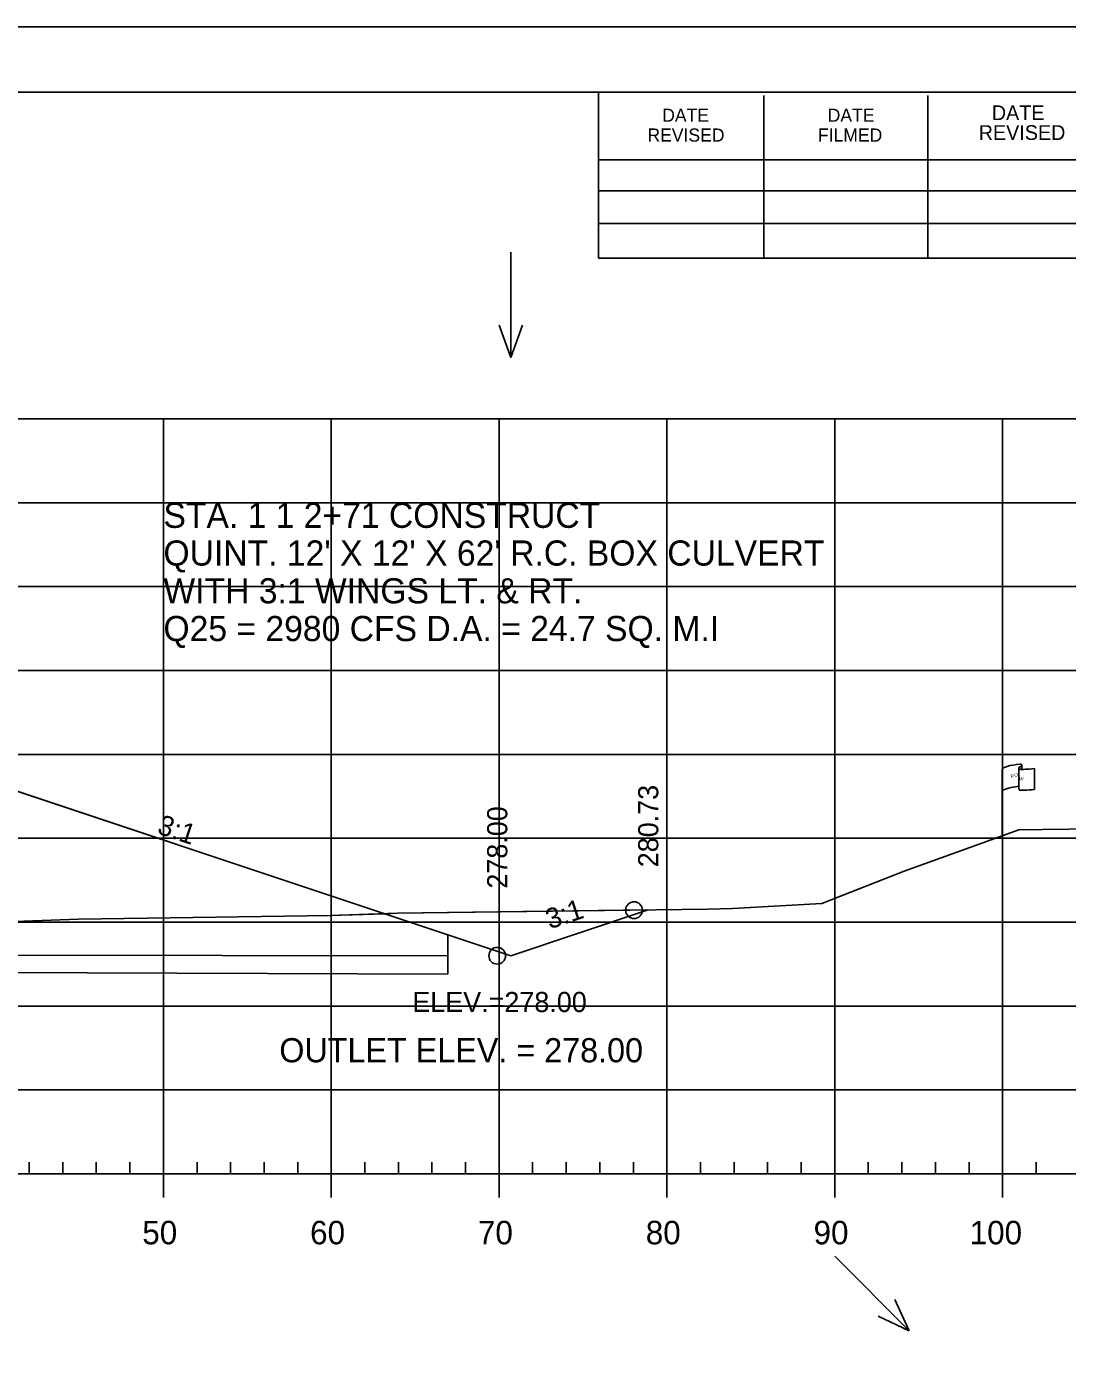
# Model space of a CAD drawing. Extents: x 1370843 to 1371177, y 380307 to 382654.
# Drawn here: x 1371055.6 to 1371117.6, y 381293.9 to 381374.2 of the extents above; entities that cross this region are included whole.
import ezdxf

# ---------------------------------------------------------------- set-up
doc = ezdxf.new("R2010")
doc.units = 0
for name, color, linetype in [('R_Axis', 7, 'Continuous'), ('R_Axis Annot', 7, 'Continuous'), ('R_Border', 7, 'Continuous'), ('R_Border Notes', 7, 'Continuous'), ('R_Exist Surface', 7, 'Continuous'), ('R_Fin Surface', 7, 'Continuous'), ('R_Fin Surface Annot', 7, 'Continuous'), ('R_Grid', 7, 'Continuous'), ('R_No Plot', 7, 'Continuous'), ('R_ROW', 7, 'Continuous'), ('R_Water', 7, 'Continuous'), ('R_Water Annot', 7, 'Continuous')]:
    doc.layers.add(name, color=color, linetype=linetype)

msp = doc.modelspace()

# ---------------------------------------------------------------- linework, layer by layer
at = {"layer": 'R_Axis'}
for p, q in [((1371055.709, 381305.8), (1371055.709, 381306.5)), ((1371057.709, 381305.8), (1371057.709, 381306.5)), ((1371059.709, 381305.8), (1371059.709, 381306.5)), ((1371061.709, 381305.8), (1371061.709, 381306.5)), ((1371065.709, 381305.8), (1371065.709, 381306.5)), ((1371067.709, 381305.8), (1371067.709, 381306.5)), ((1371069.709, 381305.8), (1371069.709, 381306.5)), ((1371071.709, 381305.8), (1371071.709, 381306.5)), ((1371075.709, 381305.8), (1371075.709, 381306.5)), ((1371077.709, 381305.8), (1371077.709, 381306.5)), ((1371079.709, 381305.8), (1371079.709, 381306.5)), ((1371081.709, 381305.8), (1371081.709, 381306.5)), ((1371085.709, 381305.8), (1371085.709, 381306.5)), ((1371087.709, 381305.8), (1371087.709, 381306.5)), ((1371089.709, 381305.8), (1371089.709, 381306.5)), ((1371091.709, 381305.8), (1371091.709, 381306.5)), ((1371095.709, 381305.8), (1371095.709, 381306.5)), ((1371097.709, 381305.8), (1371097.709, 381306.5)), ((1371099.709, 381305.8), (1371099.709, 381306.5)), ((1371101.709, 381305.8), (1371101.709, 381306.5)), ((1371105.709, 381305.8), (1371105.709, 381306.5)), ((1371107.709, 381305.8), (1371107.709, 381306.5)), ((1371109.709, 381305.8), (1371109.709, 381306.5)), ((1371111.709, 381305.8), (1371111.709, 381306.5)), ((1371115.709, 381305.8), (1371115.709, 381306.5)), ((1370868.709, 381305.8), (1371158.709, 381305.8)), ((1371063.709, 381304.4), (1371063.709, 381305.8)), ((1371073.709, 381304.4), (1371073.709, 381305.8)), ((1371083.709, 381304.4), (1371083.709, 381305.8)), ((1371093.709, 381304.4), (1371093.709, 381305.8)), ((1371103.709, 381304.4), (1371103.709, 381305.8)), ((1371113.709, 381304.4), (1371113.709, 381305.8))]:
    msp.add_line(p, q, dxfattribs=at)
at = {"layer": 'R_Border'}
for p, q in [((1370855.709, 381370.26), (1371171.889, 381370.26)), ((1371089.629, 381360.38), (1371089.629, 381370.26)), ((1371099.489, 381360.38), (1371099.489, 381370.06)), ((1371109.249, 381360.38), (1371109.249, 381370.06)), ((1371089.629, 381366.24), (1371128.789, 381366.24)), ((1371089.629, 381364.38), (1371128.789, 381364.38)), ((1371089.629, 381360.38), (1371089.629, 381362.44)), ((1371089.629, 381362.44), (1371128.789, 381362.44)), ((1371171.889, 381360.38), (1371089.629, 381360.38))]:
    msp.add_line(p, q, dxfattribs=at)
at = {"layer": 'R_Exist Surface'}
msp.add_lwpolyline([(1371052.122, 381320.745), (1371058.649, 381320.974), (1371073.649, 381321.204), (1371077.653, 381321.33), (1371096.15, 381321.576), (1371097.625, 381321.617), (1371102.93, 381321.906), (1371107.855, 381323.842), (1371114.679, 381326.301), (1371116.079, 381326.319), (1371127.227, 381326.464), (1371131.082, 381326.306), (1371155.485, 381326.266), (1371155.765, 381326.269), (1371155.852, 381326.27), (1371156.305, 381326.275), (1371158.709, 381326.279)], dxfattribs=at)
at = {"layer": 'R_Fin Surface'}
msp.add_lwpolyline([(1370933.129, 381322.277), (1370942.96, 381319), (1370982.71, 381332.25), (1370983.71, 381332.25), (1370984.709, 381332.319), (1370989.257, 381332.824), (1371000.709, 381334.096), (1371002.709, 381334.176), (1371013.709, 381334.396), (1371024.709, 381334.176), (1371026.709, 381334.096), (1371036.646, 381332.854), (1371042.709, 381332.096), (1371043.66, 381332.05), (1371044.66, 381332.05), (1371084.411, 381318.8), (1371092.595, 381321.528)], dxfattribs=at)
at = {"layer": 'R_Grid'}
for p, q in [((1370868.709, 381350.8), (1371158.709, 381350.8)), ((1371063.709, 381305.8), (1371063.709, 381350.8)), ((1371073.709, 381305.8), (1371073.709, 381350.8)), ((1371083.709, 381305.8), (1371083.709, 381350.8)), ((1371093.709, 381305.8), (1371093.709, 381350.8)), ((1371103.709, 381305.8), (1371103.709, 381350.8)), ((1371113.709, 381305.8), (1371113.709, 381350.8)), ((1370868.709, 381345.8), (1371158.709, 381345.8)), ((1370868.709, 381340.8), (1371158.709, 381340.8)), ((1370868.709, 381335.8), (1371158.709, 381335.8)), ((1370868.709, 381330.8), (1371158.709, 381330.8)), ((1370868.709, 381325.8), (1371158.709, 381325.8)), ((1370868.709, 381320.8), (1371158.709, 381320.8)), ((1370868.709, 381315.8), (1371158.709, 381315.8)), ((1370868.709, 381310.8), (1371158.709, 381310.8)), ((1370868.709, 381305.8), (1371158.709, 381305.8))]:
    msp.add_line(p, q, dxfattribs=at)
at = {"layer": 'R_No Plot'}
msp.add_line((1370843.308, 381374.155), (1371176.642, 381374.155), dxfattribs=at)
for points in [[(1370843.302, 381374.155), (1371176.642, 381374.155), (1371176.642, 381160.817), (1370843.302, 381160.817)], [(1371089.629, 381370.26), (1371089.629, 381360.38), (1371125.361, 381360.38), (1371125.361, 381357.46), (1371148.561, 381357.46), (1371148.561, 381333.128), (1371171.889, 381333.128), (1371171.889, 381164.8), (1370855.709, 381164.8), (1370855.709, 381370.26)], [(1371077.653, 381321.33), (1371076.893, 381321.306), (1371084.411, 381318.8), (1371092.595, 381321.528)]]:
    msp.add_lwpolyline(points, close=True, dxfattribs=at)
msp.add_lwpolyline([(1370994.246, 381318.695), (1370998.771, 381318.737), (1370999.152, 381318.711), (1371013.709, 381318.876), (1371018.098, 381318.984), (1371018.247, 381318.985), (1371030.059, 381319.445), (1371034.729, 381319.746), (1371043.24, 381320.138), (1371052.122, 381320.745), (1371058.649, 381320.974), (1371073.649, 381321.204), (1371076.893, 381321.306), (1371044.66, 381332.05), (1371043.66, 381332.05), (1371042.709, 381332.096), (1371036.646, 381332.854), (1371013.709, 381333.313), (1370997.379, 381332.986)], dxfattribs=at)
for centre in [(1371091.749, 381321.517), (1371083.598, 381318.8)]:
    msp.add_circle(centre, 0.5, dxfattribs=at)
at = {"layer": 'R_ROW'}
for p, q in [((1371113.686, 381325.943), (1371113.686, 381329.894)), ((1371114.681, 381329.988), (1371114.681, 381329.975)), ((1371114.681, 381329.975), (1371114.681, 381328.748)), ((1371114.849, 381330.144), (1371114.849, 381329.904)), ((1371115.617, 381329.951), (1371115.617, 381328.711))]:
    msp.add_line(p, q, dxfattribs=at)
for centre, radius, start, end in [((1371114.759, 381329.989), 0.078, 88.6458, 274.28284), ((1371114.771, 381330.144), 0.0783, 263.07118, 93.95638), ((1371114.76, 381328.748), 0.0783, 180, 273.95638)]:
    msp.add_arc(centre, radius, start, end, dxfattribs=at)
for centre, major_axis, ratio, start_param, end_param in [((1371115.268, 381329.937), (-1.582, -0.043), 0.19887, 5.030368, 6.283185), ((1371115.975, 381330.053), (-1.227, -0.134), 0.052933, 0.159456, 1.268315), ((1371115.263, 381328.619), (-1.582, -0.043), 0.19887, 5.083035, 6.194897), ((1371115.975, 381328.813), (-1.227, -0.134), 0.052933, 0.159456, 1.268315)]:
    msp.add_ellipse(centre, major_axis=major_axis, ratio=ratio, start_param=start_param, end_param=end_param, dxfattribs=at)
at = {"layer": 'R_Water'}
for p, q in [((1371044.66, 381332.05), (1371080.66, 381320.05)), ((1370946.719, 381319), (1371080.66, 381318.8)), ((1370946.719, 381318.137), (1371080.66, 381317.705))]:
    msp.add_line(p, q, dxfattribs=at)
msp.add_lwpolyline([(1371080.66, 381317.705), (1371080.66, 381317.705), (1371080.66, 381320.05)], dxfattribs=at)
at = {"layer": 'R_Water Annot'}
for p, q in [((1371084.411, 381360.732), (1371084.411, 381354.448)), ((1371084.411, 381354.448), (1371083.711, 381356.371)), ((1371084.411, 381354.448), (1371085.111, 381356.371)), ((1371103.709, 381300.893), (1371108.153, 381296.449)), ((1371108.153, 381296.449), (1371107.288, 381298.304)), ((1371108.153, 381296.449), (1371106.298, 381297.314))]:
    msp.add_line(p, q, dxfattribs=at)

# ---------------------------------------------------------------- texts
at = {"layer": 'R_Axis Annot'}
for s, p in [('50', (1371062.448, 381301.6)), ('60', (1371072.448, 381301.6)), ('70', (1371082.448, 381301.6)), ('80', (1371092.448, 381301.6)), ('90', (1371102.448, 381301.6)), ('100', (1371111.748, 381301.6))]:
    msp.add_text(s, height=1.4, dxfattribs=at).set_placement(p)
at = {"layer": 'R_Border'}
for s, height, p in [('DATE', 0.7819, (1371093.429, 381368.5)), ('DATE', 0.7819, (1371103.289, 381368.5)), ('DATE', 0.8792, (1371113.069, 381368.6)), ('REVISED', 0.8792, (1371112.289, 381367.42)), ('REVISED', 0.7819, (1371092.549, 381367.32)), ('FILMED', 0.7819, (1371102.709, 381367.32))]:
    msp.add_text(s, height=height, rotation=360, dxfattribs=at).set_placement(p)
at = {"layer": 'R_Border Notes'}
msp.add_text('280.73', height=1.2, rotation=90, dxfattribs=at).set_placement((1371093.195, 381324.074))
at = {"layer": 'R_Fin Surface Annot'}
for s, rotation, p in [('278.00', 90, (1371084.198, 381322.8)), ('3:1', 341.56507, (1371063.273, 381326.102)), ('3:1', 18.43493, (1371086.727, 381320.37))]:
    msp.add_text(s, height=1.2, rotation=rotation, dxfattribs=at).set_placement(p)
at = {"layer": 'R_ROW'}
for s, height, rotation, p in [('DWB 11-9-07', 0.001, 90, (1371114.849, 381329.904)), ('R ', 0.2, 9.98841, (1371114.205, 381329.395)), (' O', 0.2, 9.98841, (1371114.351, 381329.44)), ('W', 0.2, 351.17882, (1371114.681, 381329.271)), ('DWB 11-9-07', 0.001, 5.07169, (1371115.606, 381328.71)), ('DWB 11-9-07', 0.001, 90, (1371113.685, 381325.943))]:
    msp.add_text(s, height=height, rotation=rotation, dxfattribs=at).set_placement(p)
at = {"layer": 'R_Water Annot'}
for s, height, p in [('STA. 1 1 2+71 CONSTRUCT', 1.5, (1371063.709, 381344.3)), ("QUINT. 12' X 12' X 62' R.C. BOX CULVERT", 1.5, (1371063.709, 381342.05)), ('WITH 3:1 WINGS LT. & RT.', 1.5, (1371063.709, 381339.8)), ('Q25 = 2980 CFS D.A. = 24.7 SQ. M.I', 1.5, (1371063.709, 381337.55)), ('ELEV.=278.00', 1.2, (1371078.538, 381315.443)), ('OUTLET ELEV. = 278.00', 1.44, (1371070.612, 381312.448))]:
    msp.add_text(s, height=height, dxfattribs=at).set_placement(p)

doc.saveas('drawing.dxf')
